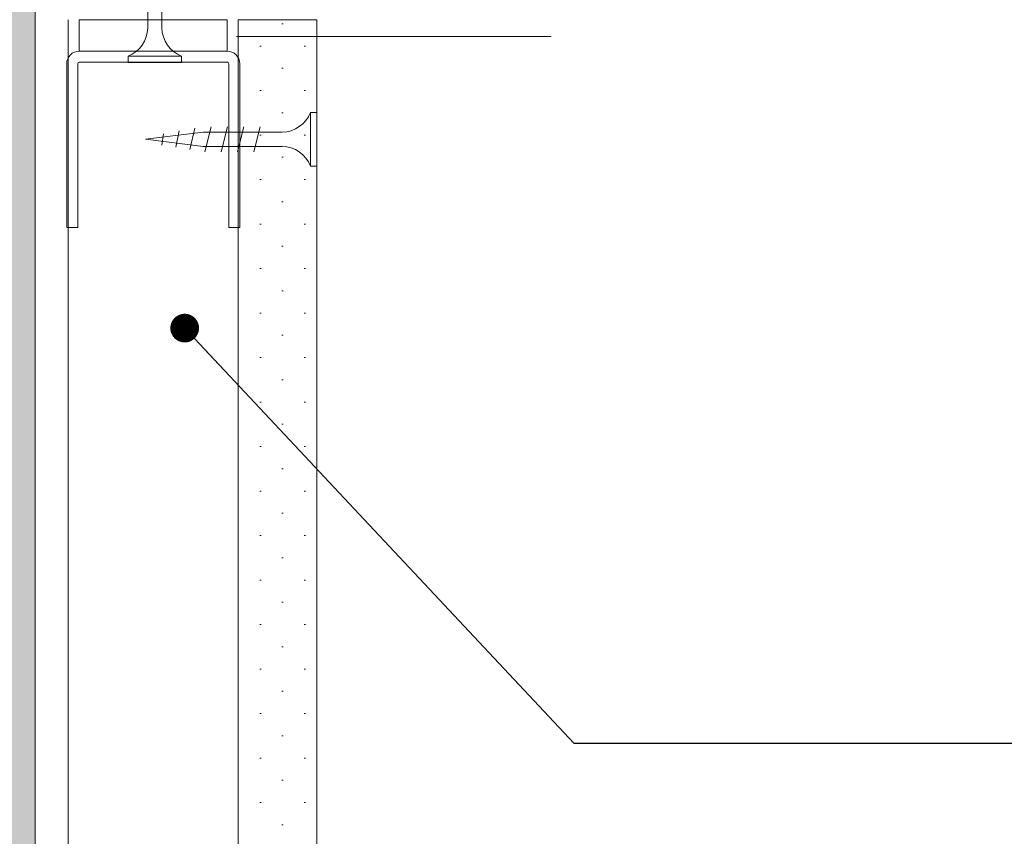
# Model space of a CAD drawing. Header units: metres. Extents: x -4 to 99, y -11 to 17.
# Tile 722 of 747: x 83.73 to 83.887, y -10.382 to -10.253. Entities that reach past the tile are written whole.
import ezdxf

# ---------------------------------------------------------------- set-up
doc = ezdxf.new("R2010")
doc.units = ezdxf.units.M
doc.header["$MEASUREMENT"] = 0
for name, color, linetype in [('152 - Bemaßung_ Beschriftung.Ausbau', 7, 'Continuous'), ('301 - Elemente.Linie', 7, 'Continuous'), ('608 - Struktur.Träger', 7, 'Continuous'), ('Neubau_653 - Abdeckung.TB Verkofferung', 7, 'Continuous'), ('Neubau_660 - Unterkonstruktion.Trockenbau', 7, 'Continuous')]:
    doc.layers.add(name, color=color, linetype=linetype)
doc.styles.add('ERSTELLTER_STIL_2', font='txt')
doc.dimstyles.new('ERSTELLTER_STIL__15', dxfattribs={"dimtxt": 0.02, "dimasz": 0.01064, "dimexe": 0.18, "dimexo": 0.0625, "dimgap": 0, "dimtad": 1, "dimzin": 0, "dimdsep": 46, "dimtxsty": 'ERSTELLTER_STIL_2', "dimblk": 'ARROWHEAD_2', "dimblk1": 'ARROWHEAD_2', "dimblk2": 'ARROWHEAD_2', "dimcen": 0.09, "dimse1": 1, "dimse2": 1, "dimclrd": 7, "dimclre": 7, "dimclrt": 7, "dimazin": 0, "dimtfac": 1, "dimtdec": 4, "dimtmove": 0, "dimatfit": 3, "dimfxl": 1, "dimtolj": 1, "dimtzin": 0, "dimarcsym": 0})
doc.dimstyles.new('ERSTELLTER_STIL__5', dxfattribs={"dimtxt": 0.18, "dimasz": 0.00912, "dimexe": 0.18, "dimexo": 0.0625, "dimgap": 0, "dimtad": 0, "dimtih": 1, "dimtoh": 1, "dimdec": 4, "dimzin": 0, "dimdsep": 46, "dimcen": 0.09, "dimadec": 0, "dimazin": 0, "dimtfac": 1, "dimtdec": 4, "dimtmove": 0, "dimatfit": 3, "dimldrblk": 'ARROWHEAD_11', "dimfxl": 1, "dimtolj": 1, "dimtzin": 0, "dimarcsym": 0})
pattern_1 = [(45, (77.72272913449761, -19.65428605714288), (-0.003535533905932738, 0.003535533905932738), [0, -0.005000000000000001])]

# ---------------------------------------------------------------- blocks, each defined once
blk = doc.blocks.new('*D694', base_point=(77.72272913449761, -19.65428605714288))
at = {"layer": '152 - Bemaßung_ Beschriftung.Ausbau', "color": 7, "linetype": 'Continuous', "lineweight": 5}
for p, q in [((84.11296786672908, -10.24860408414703), (84.12696786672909, -10.25668698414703)), ((84.13046786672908, -10.25264553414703), (84.10946786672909, -10.25264553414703)), ((84.11996786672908, -10.67703607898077), (84.11996786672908, -10.25264553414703)), ((84.11296786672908, -10.67299462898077), (84.12696786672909, -10.68107752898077)), ((84.13046786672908, -10.67703607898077), (84.10946786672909, -10.67703607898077)), ((84.11996786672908, -10.68388207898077), (84.11996786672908, -10.67703607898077))]:
    blk.add_line(p, q, dxfattribs=at)
at = {"layer": '152 - Bemaßung_ Beschriftung.Ausbau', "color": 7, "lineweight": 5, "insert": (84.11596781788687, -10.49003490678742), "char_height": 0.02, "attachment_point": 7, "rotation": 90, "style": 'ERSTELLTER_STIL_2'}
blk.add_mtext('\\A1;{\\pql;\\fArial|b0|i0|c0|p38;42\\fArial|b0|i0|c0|p38;\\A1{\\H.66x;\\S44^  ;}}', dxfattribs=at)
blk = doc.blocks.new('ARROWHEAD_2')
at = {"color": 0, "linetype": 'Continuous', "lineweight": 0}
for p, q in [((-0.3781315, -0.655), (0.3781315, 0.655)), ((0, 0), (-1, 0))]:
    blk.add_line(p, q, dxfattribs=at)
blk = doc.blocks.new('*D708', base_point=(77.72272913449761, -19.65428605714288))
at = {"layer": '152 - Bemaßung_ Beschriftung.Ausbau', "color": 7, "linetype": 'Continuous', "lineweight": 5}
for p, q in [((84.04849458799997, -10.24860408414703), (84.06249458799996, -10.25668698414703)), ((84.06599458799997, -10.25264553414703), (84.04499458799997, -10.25264553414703)), ((84.05549458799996, -10.61928606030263), (84.05549458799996, -10.25264553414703)), ((84.04849458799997, -10.61524461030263), (84.06249458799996, -10.62332751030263)), ((84.06599458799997, -10.61928606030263), (84.04499458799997, -10.61928606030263))]:
    blk.add_line(p, q, dxfattribs=at)
at = {"layer": '152 - Bemaßung_ Beschriftung.Ausbau', "color": 7, "lineweight": 5, "char_height": 0.02, "attachment_point": 7, "rotation": 90, "style": 'ERSTELLTER_STIL_2'}
for s, insert in [('\\A1;{\\pql;\\fArial|b0|i0|c0|p38;1\\fArial|b0|i0|c0|p38;\\A1{\\H.66x;\\S25^  ;}}', (84.05171177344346, -10.29190253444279)), ('\\A1;{\\pql;\\fArial|b0|i0|c0|p38;36\\fArial|b0|i0|c0|p38;\\A1{\\H.66x;\\S66^  ;}}', (84.05183739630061, -10.46115989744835)), ('\\A1;{\\pql;\\fArial|b0|i0|c0|p38;1\\fArial|b0|i0|c0|p38;\\A1{\\H.66x;\\S83^  ;}}', (84.05172082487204, -10.61524006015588))]:
    blk.add_mtext(s, dxfattribs=dict(at, insert=insert))
blk = doc.blocks.new('ARROWHEAD_11')
at = {"color": 0, "linetype": 'Continuous', "lineweight": 0}
blk.add_line((0, 0), (-1, 0), dxfattribs=at)
at = {"color": 0, "linetype": 'Continuous', "lineweight": 0, "const_width": 0.25, "flags": 128}
blk.add_lwpolyline([(-0.125, 0, 1), (0.125, 0, 1)], format="xyb", close=True, dxfattribs=at)

msp = doc.modelspace()

# ---------------------------------------------------------------- hatches: boundary and pattern name
at = {"layer": '608 - Struktur.Träger', "linetype": 'Continuous', "lineweight": 5}
h = msp.add_hatch(dxfattribs=at)
h.set_pattern_fill('Gips_0004', style=0, pattern_type=2)
h.set_pattern_definition(pattern_1)
h.paths.add_polyline_path([(83.73271139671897, -9.959286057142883), (83.72271138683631, -9.959286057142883), (83.72271138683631, -10.60928606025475), (83.72271138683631, -10.61928606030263), (83.73271138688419, -10.61928606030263)])
at = {"layer": 'Neubau_653 - Abdeckung.TB Verkofferung', "linetype": 'Continuous', "lineweight": 5}
h = msp.add_hatch(dxfattribs=at)
h.set_pattern_fill('Gips_0004', style=0, pattern_type=2)
h.set_pattern_definition(pattern_1)
h.paths.add_polyline_path([(83.7649614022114, -10.66453608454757), (83.77746139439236, -10.66453608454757), (83.77746139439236, -10.25264553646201), (83.7649614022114, -10.25264553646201)])

# ---------------------------------------------------------------- linework, layer by layer
at = {"layer": '301 - Elemente.Linie', "color": 1, "linetype": 'Continuous', "lineweight": 18}
msp.add_line((83.76472297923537, -10.25529010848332), (83.81472297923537, -10.25529010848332), dxfattribs=at)
at = {"layer": '608 - Struktur.Träger', "color": 7, "linetype": 'Continuous', "lineweight": 5, "flags": 128}
msp.add_lwpolyline([(83.73271141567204, -10.09978605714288), (83.73271141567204, -10.12678605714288), (83.73271139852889, -10.13928607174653), (83.73271138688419, -10.61928606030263)], dxfattribs=at)
at = {"layer": 'Neubau_653 - Abdeckung.TB Verkofferung', "color": 1, "linetype": 'Continuous', "lineweight": 5, "flags": 128}
msp.add_lwpolyline([(83.73796138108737, -10.25264553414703), (83.73796140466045, -10.61928606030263)], dxfattribs=at)
at = {"layer": 'Neubau_653 - Abdeckung.TB Verkofferung', "color": 1, "linetype": 'Continuous', "lineweight": 13, "flags": 128}
msp.add_lwpolyline([(83.7649614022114, -10.66453608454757), (83.77746139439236, -10.66453608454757), (83.77746139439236, -10.25264553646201), (83.7649614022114, -10.25264553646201)], close=True, dxfattribs=at)
at = {"layer": 'Neubau_660 - Unterkonstruktion.Trockenbau', "color": 1, "linetype": 'Continuous', "lineweight": 5}
for p, q in [((83.75596140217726, -10.25844324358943), (83.74746140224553, -10.25844324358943)), ((83.77646140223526, -10.2758955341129), (83.77646140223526, -10.26739553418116)), ((83.75728580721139, -10.27329501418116), (83.7580967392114, -10.26985730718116)), ((83.75966142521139, -10.27364553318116), (83.76066142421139, -10.26964553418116)), ((83.76226140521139, -10.27364553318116), (83.76326140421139, -10.26964553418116)), ((83.76486140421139, -10.27364553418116), (83.76586140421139, -10.26964553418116)), ((83.7674614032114, -10.27364553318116), (83.76846140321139, -10.26964553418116)), ((83.7528140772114, -10.27259341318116), (83.75307284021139, -10.27079789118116)), ((83.7550565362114, -10.27292460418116), (83.7555847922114, -10.27032759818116))]:
    msp.add_line(p, q, dxfattribs=at)
at = {"layer": 'Neubau_660 - Unterkonstruktion.Trockenbau', "color": 1, "linetype": 'Continuous', "lineweight": 5, "flags": 128}
for points in [[(83.75058640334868, -10.24137774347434), (83.75058640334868, -10.25394323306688, -0.3041916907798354), (83.74746140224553, -10.25844324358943), (83.74746140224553, -10.25944324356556), (83.75596140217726, -10.25944324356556), (83.75596140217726, -10.25844324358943, -0.3041912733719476), (83.75283640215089, -10.25394324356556), (83.75283640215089, -10.24137774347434), (83.75171140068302, -10.23223893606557)], [(83.76521140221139, -10.28564553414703), (83.76521140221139, -10.25964553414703, 0.414213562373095), (83.7632114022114, -10.25764553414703), (83.7397114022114, -10.25764553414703, 0.4142135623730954), (83.7377114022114, -10.25964553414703), (83.7377114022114, -10.28564553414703), (83.73946140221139, -10.28564553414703), (83.73946140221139, -10.25964553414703, -0.414213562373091), (83.7397114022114, -10.25939553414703), (83.7632114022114, -10.25939553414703, -0.414213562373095), (83.76346140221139, -10.25964553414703), (83.76346140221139, -10.28564553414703)], [(83.75939590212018, -10.27052053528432), (83.77196139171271, -10.27052053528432, 0.3041916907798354), (83.77646140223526, -10.26739553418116), (83.7774614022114, -10.26739553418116), (83.7774614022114, -10.2758955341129), (83.77646140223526, -10.2758955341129, 0.3041912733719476), (83.77196140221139, -10.27277053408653), (83.75939590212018, -10.27277053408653), (83.7502570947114, -10.27164553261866)]]:
    msp.add_lwpolyline(points, format="xyb", close=True, dxfattribs=at)
msp.add_lwpolyline([(83.7397114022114, -10.25764553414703), (83.7397114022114, -10.25264553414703), (83.7632114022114, -10.25264553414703), (83.7632114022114, -10.25764553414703)], close=True, dxfattribs=at)

# ---------------------------------------------------------------- dimensions: what is measured, and where the dimension line sits
at = {"layer": '152 - Bemaßung_ Beschriftung.Ausbau', "color": 7, "linetype": 'Continuous', "lineweight": 5}
for base, p1, picture, middle in [((84.05549458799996, -10.25264553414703), (83.73271138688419, -10.61928606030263), '*D708', (84.04149458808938, -10.41127749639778)), ((84.11996786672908, -10.25264553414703), (83.77746139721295, -10.67703607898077), '*D694', (84.10596786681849, -10.44015250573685))]:
    dim = msp.add_linear_dim(base=base, p1=p1, p2=(84.08271143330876, -10.25264553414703), angle=90, dimstyle='ERSTELLTER_STIL__15', dxfattribs=at)
    dim.commit()
    dim.dimension.update_dxf_attribs({"geometry": picture, "text_midpoint": middle, "dimtype": 160, "text_rotation": 90})

# ---------------------------------------------------------------- leaders
at = {"layer": '152 - Bemaßung_ Beschriftung.Ausbau', "color": 7, "linetype": 'Continuous', "lineweight": 9, "annotation_type": 0, "has_hookline": 1, "hookline_direction": 0, "text_width": 0.3712860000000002}
msp.add_leader([(83.75646318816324, -10.30165490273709), (83.81830279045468, -10.36760879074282), (84.15624147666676, -10.36760879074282)], dimstyle='ERSTELLTER_STIL__5', dxfattribs=at)

doc.saveas('drawing.dxf')
